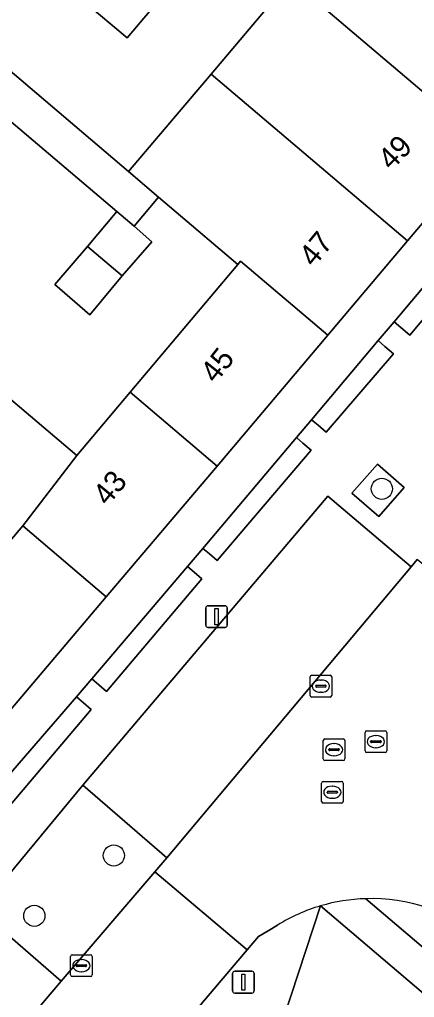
# Model space of a CAD drawing. Extents: x 156412 to 157779, y 382335 to 383768.
# Drawn here: x 157147.93 to 157166.15, y 382909.52 to 382954.58 of the extents above; entities that cross this region are included whole.
import ezdxf

# ---------------------------------------------------------------- set-up
doc = ezdxf.new("R2010")
doc.units = 0
for name, color, linetype in [('IMGEO_Berm_groen', 7, 'Continuous'), ('IMGEO_Boom', 7, 'Continuous'), ('IMGEO_Erf', 7, 'Continuous'), ('IMGEO_Groenvoorziening', 7, 'Continuous'), ('IMGEO_Haag', 7, 'Continuous'), ('IMGEO_Kolk', 7, 'Continuous'), ('IMGEO_Lichtmast', 7, 'Continuous'), ('IMGEO_Pand', 7, 'Continuous'), ('IMGEO_Pand_nummerreeks', 7, 'Continuous'), ('IMGEO_Parkeervlak_open', 7, 'Continuous'), ('IMGEO_Rijbaan_lokaal_gesloten', 7, 'Continuous'), ('IMGEO_Rioolput', 7, 'Continuous'), ('IMGEO_Voetpad_open', 7, 'Continuous')]:
    doc.layers.add(name, color=color, linetype=linetype)

msp = doc.modelspace()

# ---------------------------------------------------------------- linework, layer by layer
at = {"layer": 'IMGEO_Berm_groen'}
msp.add_lwpolyline([(157154.168, 382915.318), (157154.717, 382915.957), (157150.85, 382919.299), (157146.065, 382913.545), (157149.845, 382910.28)], close=True, dxfattribs=at)
for points in [[(157163.902, 382914.073), (157177.688, 382902.379), (157179.067, 382903.959), (157169.316, 382912.223)], [(157127.74, 382871.153), (157138.528, 382883.365), (157160.128, 382908.599), (157161.816, 382913.741)], [(157159.837, 382912.856), (157159.401, 382912.597), (157158.958, 382912.333), (157158.437, 382911.719), (157120.794, 382867.392), (157120.208, 382866.588)]]:
    msp.add_lwpolyline(points, dxfattribs=at)
for centre, radius, start, end in [((157164.133, 382905.903), 8.174, 50.9583, 91.6167), ((157164.15, 382905.866), 8.214, 106.5107, 121.6773)]:
    msp.add_arc(centre, radius, start, end, dxfattribs=at)
at = {"layer": 'IMGEO_Boom'}
for centre in [(157164.644, 382932.958), (157152.28, 382916.064), (157148.614, 382913.284)]:
    msp.add_circle(centre, 0.489, dxfattribs=at)
at = {"layer": 'IMGEO_Erf'}
for points in [[(157149.063, 382956.979), (157145.922, 382953.544), (157152.961, 382947.572), (157156.767, 382952.07), (157160.451, 382956.419)], [(157154.523, 382955.668), (157152.9, 382953.731), (157150.911, 382955.396)], [(157146.903, 382937.593), (157150.565, 382934.498), (157153.029, 382937.41), (157158.005, 382943.293), (157154.343, 382946.4), (157153.211, 382945.057), (157154.039, 382944.345), (157152.664, 382942.766), (157151.169, 382940.974), (157149.554, 382942.367), (157151.063, 382944.124), (157152.421, 382945.736), (157146.405, 382950.816)], [(157169.515, 382948.736), (157165.829, 382944.387), (157162.148, 382940.035), (157157.04, 382934.009), (157151.931, 382927.983), (157146.671, 382921.79)], [(157145.154, 382917.161), (157150.551, 382923.379), (157151.271, 382924.203), (157155.685, 382929.38), (157156.39, 382930.214), (157160.701, 382935.315), (157161.402, 382936.144), (157164.479, 382939.785), (157165.21, 382940.649), (157168.154, 382944.132)]]:
    msp.add_lwpolyline(points, dxfattribs=at)
at = {"layer": 'IMGEO_Groenvoorziening'}
for points in [[(157165.932, 382940.044), (157168.867, 382943.533), (157168.467, 382943.87), (157168.154, 382944.132), (157165.21, 382940.649), (157165.52, 382940.389)], [(157162.077, 382935.565), (157165.18, 382939.184), (157164.786, 382939.522), (157164.479, 382939.785), (157161.402, 382936.144), (157161.706, 382935.883)], [(157157.041, 382929.658), (157161.378, 382934.737), (157161.005, 382935.055), (157160.701, 382935.315), (157156.39, 382930.214), (157156.69, 382929.957)], [(157165.677, 382933.019), (157164.436, 382934.1), (157163.266, 382932.757), (157164.507, 382931.676)], [(157151.942, 382923.626), (157156.346, 382928.811), (157155.984, 382929.123), (157155.685, 382929.38), (157151.271, 382924.203), (157151.588, 382923.93)], [(157151.231, 382922.79), (157150.88, 382923.094), (157150.551, 382923.379), (157145.154, 382917.161), (157137.503, 382923.682), (157137.16, 382923.258), (157136.862, 382922.89), (157145.283, 382915.787)]]:
    msp.add_lwpolyline(points, close=True, dxfattribs=at)
msp.add_lwpolyline([(157203.794, 382797.851), (157160.92, 382834.318), (157159.216, 382835.813), (157159.336, 382835.94), (157137.298, 382854.666), (157176.686, 382901.104), (157161.816, 382913.741), (157160.128, 382908.599)], dxfattribs=at)
at = {"layer": 'IMGEO_Haag'}
for points in [[(157165.932, 382940.044), (157168.867, 382943.533), (157168.467, 382943.87), (157168.154, 382944.132), (157165.21, 382940.649), (157165.52, 382940.389)], [(157162.077, 382935.565), (157165.18, 382939.184), (157164.786, 382939.522), (157164.479, 382939.785), (157161.402, 382936.144), (157161.706, 382935.883)], [(157157.041, 382929.658), (157161.378, 382934.737), (157161.005, 382935.055), (157160.701, 382935.315), (157156.39, 382930.214), (157156.69, 382929.957)], [(157151.942, 382923.626), (157156.346, 382928.811), (157155.984, 382929.123), (157155.685, 382929.38), (157151.271, 382924.203), (157151.588, 382923.93)], [(157151.231, 382922.79), (157150.88, 382923.094), (157150.551, 382923.379), (157145.154, 382917.161), (157137.503, 382923.682), (157137.16, 382923.258), (157136.862, 382922.89), (157145.283, 382915.787)]]:
    msp.add_lwpolyline(points, close=True, dxfattribs=at)
at = {"layer": 'IMGEO_Kolk'}
for p, q in [((157161.407, 382924.365), (157162.259, 382924.365)), ((157161.332, 382923.439), (157161.332, 382924.291)), ((157161.591, 382923.859), (157161.591, 382923.871)), ((157161.634, 382923.908), (157162.032, 382923.908)), ((157161.82, 382924.145), (157161.845, 382924.145)), ((157162.075, 382923.871), (157162.075, 382923.859)), ((157162.333, 382924.291), (157162.333, 382923.439)), ((157162.029, 382923.822), (157161.631, 382923.822)), ((157161.843, 382923.585), (157161.818, 382923.585)), ((157162.259, 382923.365), (157161.407, 382923.365)), ((157150.282, 382910.563), (157150.282, 382911.415)), ((157150.357, 382911.489), (157151.209, 382911.489)), ((157150.77, 382911.269), (157150.795, 382911.269)), ((157151.283, 382911.415), (157151.283, 382910.563)), ((157150.541, 382910.983), (157150.541, 382910.995)), ((157150.979, 382910.946), (157150.581, 382910.946)), ((157150.584, 382911.032), (157150.982, 382911.032)), ((157151.025, 382910.995), (157151.025, 382910.983)), ((157151.209, 382910.489), (157150.357, 382910.489)), ((157150.793, 382910.709), (157150.768, 382910.709))]:
    msp.add_line(p, q, dxfattribs=at)
for points in [[(157161.407, 382924.365), (157162.259, 382924.365)], [(157161.332, 382923.439), (157161.332, 382924.291)], [(157162.333, 382924.291), (157162.333, 382923.439)], [(157162.259, 382923.365), (157161.407, 382923.365)], [(157150.282, 382910.563), (157150.282, 382911.415)], [(157150.357, 382911.489), (157151.209, 382911.489)], [(157151.283, 382911.415), (157151.283, 382910.563)], [(157151.209, 382910.489), (157150.357, 382910.489)]]:
    msp.add_lwpolyline(points, dxfattribs=at)
for centre, radius, start, end in [((157161.409, 382924.289), 0.0765, 91.552, 178.448), ((157161.409, 382924.289), 0.0765, 91.552, 178.448), ((157162.257, 382924.289), 0.0765, 1.552, 88.448), ((157162.257, 382924.289), 0.0765, 1.552, 88.448), ((157161.631, 382923.868), 0.0403, 85.8775, 175.7526), ((157162.036, 382923.87), 0.0386, 1.7309, 96.639), ((157161.409, 382923.441), 0.0765, 181.552, 268.448), ((157161.409, 382923.441), 0.0765, 181.552, 268.448), ((157161.628, 382923.858), 0.0366, 178.938, 274.7102), ((157162.032, 382923.865), 0.043, 264.8664, 352.4533), ((157162.257, 382923.441), 0.0765, 271.552, 358.448), ((157162.257, 382923.441), 0.0765, 271.552, 358.448), ((157150.359, 382911.413), 0.0765, 91.552, 178.448), ((157150.359, 382911.413), 0.0765, 91.552, 178.448), ((157151.207, 382911.413), 0.0765, 1.552, 88.448), ((157151.207, 382911.413), 0.0765, 1.552, 88.448), ((157150.581, 382910.992), 0.0403, 85.8775, 175.7526), ((157150.578, 382910.982), 0.0366, 178.938, 274.7102), ((157150.982, 382910.989), 0.043, 264.8664, 352.4533), ((157150.986, 382910.994), 0.0386, 1.7309, 96.639), ((157150.359, 382910.565), 0.0765, 181.552, 268.448), ((157150.359, 382910.565), 0.0765, 181.552, 268.448), ((157151.207, 382910.565), 0.0765, 271.552, 358.448), ((157151.207, 382910.565), 0.0765, 271.552, 358.448)]:
    msp.add_arc(centre, radius, start, end, dxfattribs=at)
for centre, major_axis, ratio, start_param, end_param in [((157161.819, 382923.865), (-0.387, 0.002), 0.722429, 4.712389, 7.853982), ((157161.844, 382923.865), (-0.39, 0.002), 0.717154, 1.570796, 4.712389), ((157150.769, 382910.989), (-0.387, 0.002), 0.722429, 4.712389, 7.853982), ((157150.794, 382910.989), (-0.39, 0.002), 0.717154, 1.570796, 4.712389)]:
    msp.add_ellipse(centre, major_axis=major_axis, ratio=ratio, start_param=start_param, end_param=end_param, dxfattribs=at)
at = {"layer": 'IMGEO_Lichtmast'}
for p, q in [((157156.621, 382927.569), (157157.411, 382927.569)), ((157157.411, 382927.569), (157156.621, 382927.569)), ((157156.521, 382926.669), (157156.521, 382927.469)), ((157156.521, 382927.469), (157156.521, 382926.669)), ((157157.511, 382927.469), (157157.511, 382926.669)), ((157157.511, 382926.669), (157157.511, 382927.469)), ((157157.411, 382926.569), (157156.621, 382926.569)), ((157156.621, 382926.569), (157157.411, 382926.569)), ((157157.76, 382909.827), (157157.76, 382910.627)), ((157157.76, 382910.627), (157157.76, 382909.827)), ((157157.86, 382910.727), (157158.65, 382910.727)), ((157158.65, 382910.727), (157157.86, 382910.727)), ((157158.75, 382910.627), (157158.75, 382909.827)), ((157158.75, 382909.827), (157158.75, 382910.627)), ((157158.65, 382909.727), (157157.86, 382909.727)), ((157157.86, 382909.727), (157158.65, 382909.727))]:
    msp.add_line(p, q, dxfattribs=at)
for points in [[(157156.941, 382927.444), (157157.091, 382927.444), (157157.091, 382926.694), (157156.941, 382926.694), (157156.941, 382927.444)], [(157158.18, 382910.602), (157158.33, 382910.602), (157158.33, 382909.852), (157158.18, 382909.852), (157158.18, 382910.602)]]:
    msp.add_lwpolyline(points, dxfattribs=at)
for centre, start, end in [((157156.621, 382927.469), 90, 180), ((157156.621, 382927.469), 90, 180), ((157157.411, 382927.469), 0, 90), ((157157.411, 382927.469), 360, 90), ((157156.621, 382926.669), 180, 270), ((157156.621, 382926.669), 180, 270), ((157157.411, 382926.669), 270, 0), ((157157.411, 382926.669), 270, 0), ((157157.86, 382910.627), 90, 180), ((157157.86, 382910.627), 90, 180), ((157158.65, 382910.627), 0, 90), ((157158.65, 382910.627), 360, 90), ((157157.86, 382909.827), 180, 270), ((157157.86, 382909.827), 180, 270), ((157158.65, 382909.827), 270, 0), ((157158.65, 382909.827), 270, 0)]:
    msp.add_arc(centre, 0.1, start, end, dxfattribs=at)
at = {"layer": 'IMGEO_Pand'}
for points in [[(157160.451, 382956.419), (157169.515, 382948.736), (157173.206, 382953.079), (157164.136, 382960.768)], [(157152.527, 382957.303), (157150.911, 382955.396), (157152.9, 382953.731), (157154.523, 382955.668)], [(157160.451, 382956.419), (157156.767, 382952.07), (157165.829, 382944.387), (157169.515, 382948.736)], [(157156.767, 382952.07), (157152.961, 382947.572), (157154.343, 382946.4), (157158.005, 382943.293), (157158.128, 382943.443), (157162.148, 382940.035), (157165.829, 382944.387)], [(157154.039, 382944.345), (157153.211, 382945.057), (157152.421, 382945.736), (157151.063, 382944.124), (157152.664, 382942.766)], [(157151.063, 382944.124), (157149.554, 382942.367), (157151.169, 382940.974), (157152.664, 382942.766)], [(157153.029, 382937.41), (157157.04, 382934.009), (157162.148, 382940.035), (157158.128, 382943.443), (157158.005, 382943.293)], [(157146.903, 382937.593), (157138.995, 382928.265), (157142.809, 382925.032), (157148.079, 382931.249), (157150.565, 382934.498)], [(157153.029, 382937.41), (157150.565, 382934.498), (157148.079, 382931.249), (157151.931, 382927.983), (157157.04, 382934.009)], [(157148.079, 382931.249), (157142.809, 382925.032), (157146.671, 382921.79), (157151.931, 382927.983)]]:
    msp.add_lwpolyline(points, close=True, dxfattribs=at)
at = {"layer": 'IMGEO_Parkeervlak_open'}
for points in [[(157150.85, 382919.299), (157154.717, 382915.957), (157165.993, 382929.363), (157162.159, 382932.621)], [(157146.065, 382913.545), (157131.439, 382896.423), (157135.319, 382893.146), (157149.845, 382910.28)]]:
    msp.add_lwpolyline(points, close=True, dxfattribs=at)
at = {"layer": 'IMGEO_Rijbaan_lokaal_gesloten'}
for points in [[(157170.611, 382925.59), (157170.708, 382925.781), (157170.793, 382925.949), (157166.278, 382929.697), (157165.993, 382929.363), (157154.717, 382915.957), (157154.168, 382915.318), (157158.437, 382911.719), (157158.958, 382912.333), (157159.401, 382912.597), (157159.837, 382912.856)], [(157158.437, 382911.719), (157154.168, 382915.318), (157149.845, 382910.28), (157135.319, 382893.146), (157133.006, 382890.411)], [(157099.395, 382839.623), (157107.714, 382850.205), (157110.101, 382853.449), (157110.109, 382853.462), (157119.744, 382866.042), (157120.208, 382866.588), (157120.794, 382867.392), (157158.437, 382911.719)]]:
    msp.add_lwpolyline(points, dxfattribs=at)
for centre, radius, start, end in [((157164.126, 382905.945), 8.131, 91.5797, 106.5066), ((157164.133, 382905.903), 8.174, 50.9583, 91.6167), ((157164.15, 382905.866), 8.214, 106.5107, 121.6773)]:
    msp.add_arc(centre, radius, start, end, dxfattribs=at)
at = {"layer": 'IMGEO_Rioolput'}
for p, q in [((157163.867, 382920.883), (157163.867, 382921.735)), ((157163.942, 382921.809), (157164.794, 382921.809)), ((157164.868, 382921.735), (157164.868, 382920.883)), ((157161.939, 382920.511), (157161.939, 382921.363)), ((157162.014, 382921.437), (157162.866, 382921.437)), ((157162.427, 382921.217), (157162.452, 382921.217)), ((157162.94, 382921.363), (157162.94, 382920.511)), ((157164.126, 382921.303), (157164.126, 382921.315)), ((157164.564, 382921.266), (157164.166, 382921.266)), ((157164.169, 382921.352), (157164.567, 382921.352)), ((157164.355, 382921.589), (157164.38, 382921.589)), ((157164.61, 382921.315), (157164.61, 382921.303)), ((157162.198, 382920.931), (157162.198, 382920.943)), ((157162.636, 382920.894), (157162.238, 382920.894)), ((157162.241, 382920.98), (157162.639, 382920.98)), ((157162.682, 382920.943), (157162.682, 382920.931)), ((157164.794, 382920.809), (157163.942, 382920.809)), ((157164.378, 382921.029), (157164.353, 382921.029)), ((157162.866, 382920.437), (157162.014, 382920.437)), ((157162.45, 382920.657), (157162.425, 382920.657)), ((157161.861, 382918.551), (157161.861, 382919.403)), ((157161.936, 382919.477), (157162.788, 382919.477)), ((157162.862, 382919.403), (157162.862, 382918.551)), ((157162.12, 382918.971), (157162.12, 382918.983)), ((157162.558, 382918.934), (157162.16, 382918.934)), ((157162.163, 382919.02), (157162.561, 382919.02)), ((157162.349, 382919.257), (157162.374, 382919.257)), ((157162.604, 382918.983), (157162.604, 382918.971)), ((157162.788, 382918.477), (157161.936, 382918.477)), ((157162.372, 382918.697), (157162.347, 382918.697))]:
    msp.add_line(p, q, dxfattribs=at)
for points in [[(157163.867, 382920.883), (157163.867, 382921.735)], [(157163.942, 382921.809), (157164.794, 382921.809)], [(157164.868, 382921.735), (157164.868, 382920.883)], [(157161.939, 382920.511), (157161.939, 382921.363)], [(157162.014, 382921.437), (157162.866, 382921.437)], [(157162.94, 382921.363), (157162.94, 382920.511)], [(157164.794, 382920.809), (157163.942, 382920.809)], [(157162.866, 382920.437), (157162.014, 382920.437)], [(157161.861, 382918.551), (157161.861, 382919.403)], [(157161.936, 382919.477), (157162.788, 382919.477)], [(157162.862, 382919.403), (157162.862, 382918.551)], [(157162.788, 382918.477), (157161.936, 382918.477)]]:
    msp.add_lwpolyline(points, dxfattribs=at)
for centre, radius, start, end in [((157163.944, 382921.733), 0.0765, 91.552, 178.448), ((157163.944, 382921.733), 0.0765, 91.552, 178.448), ((157164.792, 382921.733), 0.0765, 1.552, 88.448), ((157164.792, 382921.733), 0.0765, 1.552, 88.448), ((157162.016, 382921.361), 0.0765, 91.552, 178.448), ((157162.016, 382921.361), 0.0765, 91.552, 178.448), ((157162.864, 382921.361), 0.0765, 1.552, 88.448), ((157162.864, 382921.361), 0.0765, 1.552, 88.448), ((157164.166, 382921.312), 0.0403, 85.8775, 175.7526), ((157164.163, 382921.302), 0.0366, 178.938, 274.7102), ((157164.567, 382921.309), 0.043, 264.8664, 352.4533), ((157164.571, 382921.314), 0.0386, 1.7309, 96.639), ((157162.238, 382920.94), 0.0403, 85.8775, 175.7526), ((157162.235, 382920.93), 0.0366, 178.938, 274.7102), ((157162.639, 382920.937), 0.043, 264.8664, 352.4533), ((157162.643, 382920.942), 0.0386, 1.7309, 96.639), ((157163.944, 382920.885), 0.0765, 181.552, 268.448), ((157163.944, 382920.885), 0.0765, 181.552, 268.448), ((157164.792, 382920.885), 0.0765, 271.552, 358.448), ((157164.792, 382920.885), 0.0765, 271.552, 358.448), ((157162.016, 382920.513), 0.0765, 181.552, 268.448), ((157162.016, 382920.513), 0.0765, 181.552, 268.448), ((157162.864, 382920.513), 0.0765, 271.552, 358.448), ((157162.864, 382920.513), 0.0765, 271.552, 358.448), ((157161.938, 382919.401), 0.0765, 91.552, 178.448), ((157161.938, 382919.401), 0.0765, 91.552, 178.448), ((157162.786, 382919.401), 0.0765, 1.552, 88.448), ((157162.786, 382919.401), 0.0765, 1.552, 88.448), ((157162.16, 382918.98), 0.0403, 85.8775, 175.7526), ((157162.157, 382918.97), 0.0366, 178.938, 274.7102), ((157162.561, 382918.977), 0.043, 264.8664, 352.4533), ((157162.565, 382918.982), 0.0386, 1.7309, 96.639), ((157161.938, 382918.553), 0.0765, 181.552, 268.448), ((157161.938, 382918.553), 0.0765, 181.552, 268.448), ((157162.786, 382918.553), 0.0765, 271.552, 358.448), ((157162.786, 382918.553), 0.0765, 271.552, 358.448)]:
    msp.add_arc(centre, radius, start, end, dxfattribs=at)
for centre, major_axis, ratio, start_param, end_param in [((157162.426, 382920.937), (-0.387, 0.002), 0.722429, 4.712389, 7.853982), ((157162.451, 382920.937), (-0.39, 0.002), 0.717154, 1.570796, 4.712389), ((157164.354, 382921.309), (-0.387, 0.002), 0.722429, 4.712389, 7.853982), ((157164.379, 382921.309), (-0.39, 0.002), 0.717154, 1.570796, 4.712389), ((157162.348, 382918.977), (-0.387, 0.002), 0.722429, 4.712389, 7.853982), ((157162.373, 382918.977), (-0.39, 0.002), 0.717154, 1.570796, 4.712389)]:
    msp.add_ellipse(centre, major_axis=major_axis, ratio=ratio, start_param=start_param, end_param=end_param, dxfattribs=at)
at = {"layer": 'IMGEO_Voetpad_open'}
for points in [[(157128.987, 382959.88), (157127.762, 382957.639), (157121.68, 382949.933), (157123.548, 382948.34), (157130.271, 382956.213), (157131.112, 382957.112), (157132.514, 382958.022), (157133.488, 382958.525), (157134.869, 382958.776), (157135.6, 382958.825), (157137.257, 382958.197), (157138.393, 382957.395), (157139.872, 382956.156), (157144.783, 382952.204), (157146.405, 382950.816), (157152.421, 382945.736), (157153.211, 382945.057), (157154.343, 382946.4), (157152.961, 382947.572), (157145.922, 382953.544), (157149.063, 382956.979), (157150.69, 382958.926), (157151.403, 382959.763)], [(157168.867, 382943.533), (157165.932, 382940.044), (157165.52, 382940.389), (157165.21, 382940.649), (157164.479, 382939.785), (157164.786, 382939.522), (157165.18, 382939.184), (157162.077, 382935.565), (157161.706, 382935.883), (157161.402, 382936.144), (157160.701, 382935.315), (157161.005, 382935.055), (157161.378, 382934.737), (157157.041, 382929.658), (157156.69, 382929.957), (157156.39, 382930.214), (157155.685, 382929.38), (157155.984, 382929.123), (157156.346, 382928.811), (157151.942, 382923.626), (157151.588, 382923.93), (157151.271, 382924.203), (157150.551, 382923.379), (157150.88, 382923.094), (157151.231, 382922.79), (157145.283, 382915.787)], [(157146.065, 382913.545), (157150.85, 382919.299), (157162.159, 382932.621), (157165.993, 382929.363), (157166.278, 382929.697)], [(157196.598, 382889.109), (157195.293, 382887.607), (157177.688, 382902.379), (157163.902, 382914.073)], [(157161.816, 382913.741), (157176.686, 382901.104), (157137.298, 382854.666), (157159.336, 382835.94), (157160.428, 382837.227), (157159.914, 382837.665), (157158.159, 382839.163), (157156.403, 382840.661), (157150.472, 382845.718), (157141.375, 382853.408), (157139.672, 382854.877), (157177.98, 382899.987), (157179.766, 382898.544), (157187.691, 382891.82), (157194.813, 382885.785), (157198.287, 382882.81), (157198.507, 382882.621)]]:
    msp.add_lwpolyline(points, dxfattribs=at)
msp.add_lwpolyline([(157165.677, 382933.019), (157164.507, 382931.676), (157163.266, 382932.757), (157164.436, 382934.1)], close=True, dxfattribs=at)
msp.add_arc((157164.126, 382905.945), 8.131, 91.5797, 106.5066, dxfattribs=at)

# ---------------------------------------------------------------- texts
at = {"layer": 'IMGEO_Pand_nummerreeks'}
for s, rotation, p in [('49', 45.4821, (157165.075, 382947.584)), ('47', 50.5693, (157161.506, 382943.13)), ('45', 51.7879, (157156.974, 382937.773)), ('43', 50.3643, (157151.995, 382932.125))]:
    msp.add_text(s, height=1, rotation=rotation, dxfattribs=at).set_placement(p)

doc.saveas('drawing.dxf')
